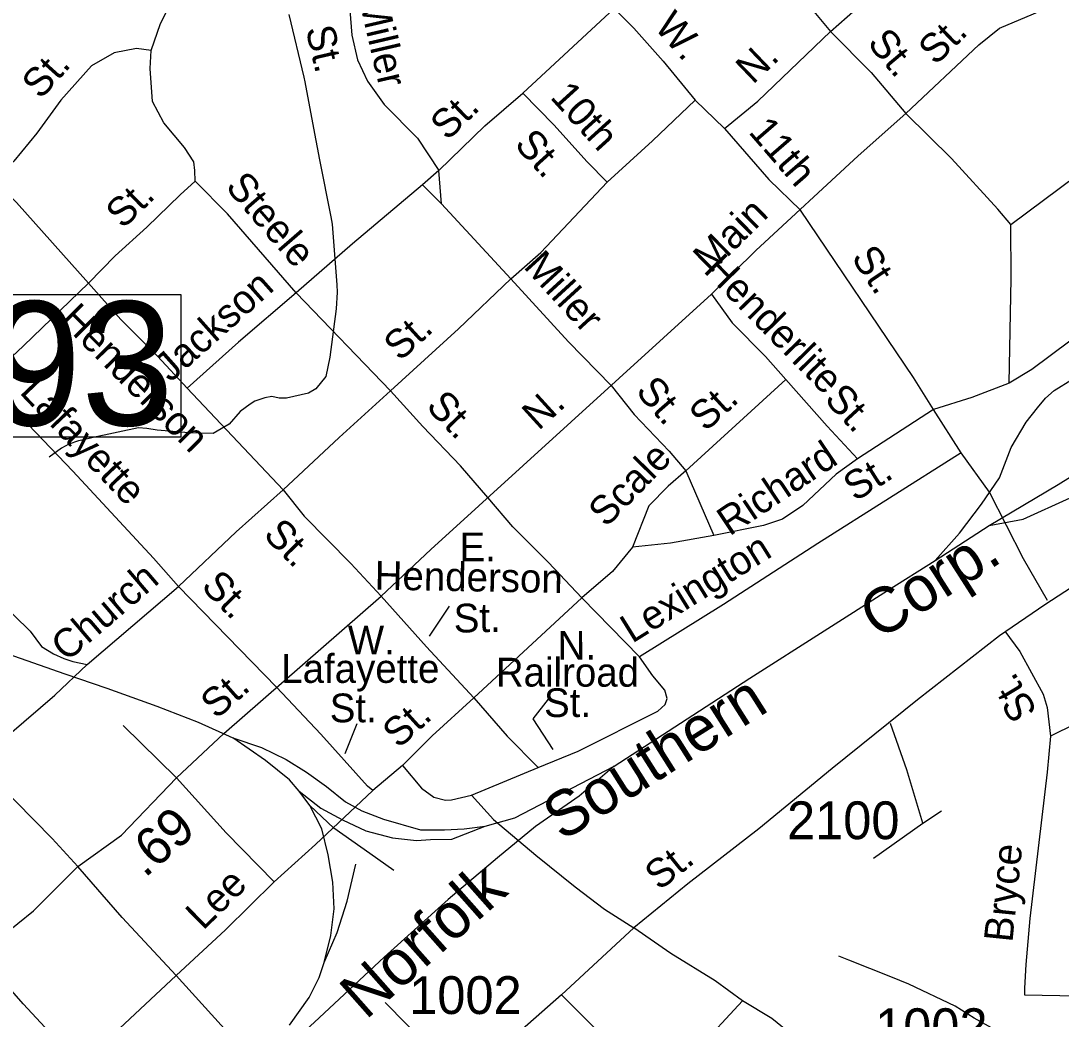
# Model space of a CAD drawing. Extents: x 1473865 to 1648260, y 639067 to 773536.
# Drawn here: x 1564563 to 1568001, y 701811 to 705111 of the extents above; entities that cross this region are included whole.
import ezdxf

# ---------------------------------------------------------------- set-up
doc = ezdxf.new("R2010")
doc.units = 0
for name, color, linetype in [('Exist Hydrographic Misc Water Feature', 7, 'Continuous'), ('Exist Railroad Mainline', 7, 'Continuous'), ('Exist Railroad Mainline Label', 7, 'Continuous'), ('Exist Railroad Siding', 7, 'Continuous'), ('Exist Road Non-System Structure Non-Sys Other Number Label', 7, 'Continuous'), ('Exist Road Non-System Type 51', 7, 'Continuous'), ('Exist Road Non-System Type 51 Label', 7, 'Continuous'), ('Exist Road Primary US Label', 7, 'Continuous'), ('Exist Road Primary US Mileage Hundredths English Label', 7, 'Continuous'), ('Exist Road Primary US UnDivided 4 Lane Attributed', 7, 'Continuous'), ('Exist Road Secondary Type 51 Attributed', 7, 'Continuous'), ('Exist Road Secondary Type 51 Label', 7, 'Continuous'), ('Exist Road Secondary Type 51 Number Label', 7, 'Continuous'), ('Exist Road Secondary Type 51 Undivided 4 Lane Attributed', 7, 'Continuous')]:
    doc.layers.add(name, color=color, linetype=linetype)

msp = doc.modelspace()

# ---------------------------------------------------------------- linework, layer by layer
at = {"layer": 'Exist Hydrographic Misc Water Feature'}
for points in [[(1565448.7, 705132.4), (1565498.3, 704925.4), (1565501.8, 704909.8), (1565530.5, 704756.6), (1565550.4, 704651.9), (1565588.2, 704463.3), (1565591.6, 704439.4), (1565607.3, 704238.9), (1565608.8, 704214.2), (1565605.7, 704159.3), (1565584.1, 703999.7), (1565570.8, 703935.1), (1565538, 703894.8), (1565513.7, 703880.5), (1565441.1, 703863.9), (1565417.1, 703864.4), (1565393.2, 703869), (1565369.1, 703865.4), (1565336.9, 703854.5), (1565320.7, 703844.2), (1565288, 703819.4), (1565251.2, 703778.3), (1565198.5, 703747.4), (1565118.4, 703749), (1565014.1, 703757.7), (1564979.3, 703764.1), (1564952.5, 703766.3), (1564801.9, 703734), (1564769.8, 703726.5), (1564753.7, 703722.7), (1564721.5, 703711.9), (1564697.2, 703698.4), (1564656.6, 703668.9)], [(1568940.1, 701618.6), (1568906.5, 701632.4), (1568859, 701656.3), (1568764, 701705), (1568704, 701712), (1568636, 701715.8), (1568548, 701706.9), (1568419.5, 701693.9), (1568403.5, 701690.9), (1568265, 701670), (1568203.1, 701660.5), (1568138.7, 701665.9), (1568042.9, 701678.5), (1568003.1, 701687.6), (1567927.5, 701708.8), (1567903.8, 701717.4), (1567856.2, 701738.1), (1567828.4, 701751), (1567713.8, 701814.8), (1567651, 701853.9), (1567498, 701926.7), (1567438.7, 701951.7), (1567299.8, 702007), (1567266, 702019.2)]]:
    msp.add_lwpolyline(points, dxfattribs=at)
at = {"layer": 'Exist Railroad Mainline'}
msp.add_line((1567584.6, 703327), (1567763.9, 703443.2), dxfattribs=at)
for points in [[(1559490.8, 704762.4), (1560555, 704393.9), (1563282.1, 703427.2), (1563538.3, 703343.6), (1563718, 703281.8), (1563910.5, 703237.2), (1564201.4, 703130.3), (1564708.1, 702953.3), (1564847.6, 702905.9), (1565013.1, 702846.3), (1565148.7, 702793), (1565264.3, 702741.8)], [(1567763.9, 703443.2), (1567991.3, 703578.9), (1568122, 703659.7)], [(1566523.8, 702647.3), (1566703, 702763.5), (1566972.7, 702939), (1567218.4, 703094.5), (1567427.8, 703228.5), (1567584.6, 703327)], [(1565264.3, 702741.8), (1565358.1, 702708.9), (1565439.7, 702670), (1565507.3, 702627.4), (1565572.8, 702580.7), (1565636.4, 702530), (1565690.2, 702499.5), (1565761.9, 702472.8), (1565883.6, 702437.5), (1565963.7, 702436.9), (1566027.8, 702440.2), (1566097.8, 702449.6)], [(1566523.8, 702647.3), (1566408.9, 702548.4), (1566263.8, 702447.9), (1566138.9, 702345.1), (1565975.4, 702206.8), (1565763.7, 702016.7), (1565533.4, 701801.1), (1565369.9, 701650.5)], [(1566097.8, 702449.6), (1566196.2, 702476.6), (1566523.8, 702647.3)]]:
    msp.add_lwpolyline(points, dxfattribs=at)
at = {"layer": 'Exist Railroad Siding'}
msp.add_line((1565518.3, 702517.2), (1565482.6, 702565.5), dxfattribs=at)
for points in [[(1567763.9, 703443.2), (1567876.1, 703464), (1568030.9, 703534.5), (1568193.9, 703630.8), (1568471.5, 703804.1), (1568741.1, 703963.4), (1568944.3, 704091.3), (1569250.2, 704274.4), (1569485.6, 704417.9), (1569678.8, 704534.1), (1569884, 704656), (1570091.3, 704783.9), (1570316.8, 704923.8), (1570538.2, 705063.6), (1570707.3, 705163.8), (1570906.4, 705283.9), (1571143.7, 705423.5), (1571349.1, 705545.4), (1571542.2, 705663.6), (1571669, 705742.3), (1571811.8, 705828.8)], [(1567584.6, 703327), (1567665.5, 703418.2), (1567738.5, 703513.4), (1567797.5, 703600.8), (1567836.3, 703700.5), (1567885.2, 703784.2), (1567923.6, 703831.6), (1567949.9, 703863.5), (1567978.2, 703889.1), (1568038.6, 703927.1), (1568111, 703967.9), (1568247.7, 704048.6)], [(1565482.6, 702565.5), (1565451, 702602), (1565371.6, 702666.8), (1565264.3, 702741.8)], [(1565482.6, 702565.5), (1565554.1, 702508.8), (1565625.8, 702470.2), (1565703.5, 702433.4), (1565791.3, 702410.6), (1565871.3, 702401.8), (1565917.4, 702405.2), (1565987.3, 702406.6), (1566097.8, 702449.6)], [(1565796.3, 702302.4), (1565716.8, 702359.3), (1565597.6, 702442.5), (1565518.3, 702517.2)], [(1565565.4, 701998.7), (1565588.2, 702088.5), (1565599, 702176.4), (1565593.8, 702264.5), (1565578.6, 702354.7), (1565557.6, 702440.9), (1565518.3, 702517.2)], [(1565565.4, 701998.7), (1565608.3, 702098.3), (1565641.4, 702201.9), (1565670.4, 702323.8)], [(1565451.4, 701791.7), (1565516.3, 701883.1), (1565548.8, 701948.9), (1565565.4, 701998.7)]]:
    msp.add_lwpolyline(points, dxfattribs=at)
at = {"layer": 'Exist Road Non-System Structure Non-Sys Other Number Label'}
msp.add_lwpolyline([(1563870.7, 704207.1), (1565092.2, 704207.1), (1565092.2, 703734.6), (1563870.7, 703734.6)], close=True, dxfattribs=at)
at = {"layer": 'Exist Road Non-System Type 51'}
for p, q in [((1566222.2, 704872.3), (1566524.2, 705152.3)), ((1566889.2, 704755.2), (1566792.2, 704848.6)), ((1565944.7, 704616), (1565890.1, 704568.9)), ((1565953.3, 704505.9), (1565944.7, 704616)), ((1565890.1, 704568.9), (1565953.3, 704505.9)), ((1565953.3, 704505.9), (1566182.2, 704258.6)), ((1565785.1, 703888), (1565473.1, 704212.3)), ((1567091.1, 703925.9), (1566761.3, 703624.2)), ((1565112.8, 703897.2), (1565430.5, 703560.6)), ((1567579.3, 703826.6), (1567328.1, 703663.4)), ((1567670.7, 703682.8), (1567579.3, 703826.6)), ((1566761.3, 703624.2), (1566853.2, 703410.4)), ((1564782.6, 702983.4), (1565084.1, 703241.3)), ((1565407.9, 702908.8), (1565084.1, 703241.3)), ((1566417, 703204.5), (1566060.7, 702873.4)), ((1566607.5, 703009), (1566417, 703204.5)), ((1564901.9, 702781.7), (1565077.7, 702609.3)), ((1565824.3, 702649.8), (1565726.8, 702567.6)), ((1566052.6, 702551.4), (1566272.4, 702643.2)), ((1567543.7, 702458.8), (1567606.3, 702499.8)), ((1567381.3, 702343.8), (1567543.7, 702458.8)), ((1565076.9, 701955.8), (1564759.2, 701659.9)), ((1565257.2, 701756.3), (1565076.9, 701955.8))]:
    msp.add_line(p, q, dxfattribs=at)
for points in [[(1564993.5, 705013.2), (1565024.7, 705102.8), (1565092.5, 705237.9), (1565140, 705351.2), (1565169.3, 705444.9), (1565170, 705500.9)], [(1566880.6, 705477.5), (1567123.2, 705216.1), (1567239.4, 705076.4)], [(1567239.4, 705076.4), (1567348.8, 705172.9), (1567509, 705324.9), (1567614, 705403.4)], [(1565643.7, 705304.4), (1565644.5, 705216.3), (1565656.6, 705064.2), (1565675.6, 704982.6), (1565708.6, 704911.3), (1565763.6, 704834.5), (1565874.2, 704723.1), (1565944.7, 704616)], [(1566524.2, 705152.3), (1566589.3, 705087.4), (1566686, 704978), (1566792.2, 704848.6)], [(1566889.2, 704755.2), (1566998.3, 704845.6), (1567239.4, 705076.4)], [(1567239.4, 705076.4), (1567373.8, 704940.5), (1567488.1, 704804.9)], [(1567835, 704437.9), (1568214.5, 704720.8), (1568419.4, 704870.9), (1568565.6, 704974), (1568675.2, 705058)], [(1564993.5, 705013.2), (1564945.6, 705019.8), (1564871.5, 705004.9), (1564796.8, 704961.9), (1564695.2, 704849.1), (1564615.8, 704740.3), (1564540.5, 704647.4), (1564475.5, 704582)], [(1565139.8, 704581), (1565138.3, 704616.8), (1565134.7, 704645.5), (1565104.3, 704692), (1565036.3, 704774.3), (1564998.8, 704844.1), (1564990.7, 704953.2), (1564993.5, 705013.2)], [(1568721.6, 704969), (1568771.5, 704854.2), (1568805.2, 704741.4), (1568814.4, 704689.2), (1568795.7, 704655.6), (1568712.1, 704581.2), (1568561.9, 704464), (1568405.7, 704350.9), (1568255.4, 704227.7), (1568094.9, 704100.9), (1567904.2, 703958.5), (1567829.2, 703913.7)], [(1565944.7, 704616), (1566096.8, 704764), (1566222.2, 704872.3)], [(1566500.6, 704578.3), (1566435.3, 704645.3), (1566324.9, 704767), (1566222.2, 704872.3)], [(1566500.6, 704578.3), (1566650.4, 704714.4), (1566792.2, 704848.6)], [(1567835, 704437.9), (1567792, 704488.8), (1567639.1, 704655.8), (1567488.1, 704804.9)], [(1566889.2, 704755.2), (1567034.8, 704587.1), (1567139.6, 704485.6)], [(1564475.5, 704582), (1564548.7, 704511.1), (1564787.2, 704243.8)], [(1565139.8, 704581), (1565089.3, 704535.6), (1564979.9, 704429.2), (1564874.5, 704334.7), (1564787.2, 704243.8)], [(1565473.1, 704212.3), (1565246.5, 704473.6), (1565139.8, 704581)], [(1565890.1, 704568.9), (1565659.5, 704373.8), (1565473.1, 704212.3)], [(1566182.2, 704258.6), (1566281.4, 704345.2), (1566500.6, 704578.3)], [(1567579.3, 703826.6), (1567513.4, 703931.9), (1567139.6, 704485.6)], [(1567829.2, 703913.7), (1567835.6, 704259.8), (1567835, 704437.9)], [(1564787.2, 704243.8), (1564572.3, 704036.6), (1564454.9, 703928.1)], [(1564787.2, 704243.8), (1564893.7, 704124.2), (1565014.3, 704002.5), (1565112.8, 703897.2)], [(1565785.1, 703888), (1566010, 704093), (1566182.2, 704258.6)], [(1566182.2, 704258.6), (1566373.5, 704050), (1566513.6, 703905.9)], [(1565473.1, 704212.3), (1565282.9, 704048.9), (1565112.8, 703897.2)], [(1566845.9, 704207.6), (1566914.4, 704113.3), (1567024.4, 704001.3), (1567091.1, 703925.9)], [(1565084.1, 703241.3), (1565001.4, 703334.6), (1564735, 703622.3), (1564563.4, 703802.7), (1564454.9, 703928.1)], [(1566513.6, 703905.9), (1566590.5, 703809.5), (1566706.3, 703689.1), (1566761.3, 703624.2)], [(1567091.1, 703925.9), (1567228.3, 703771.2), (1567328.1, 703663.4)], [(1567829.2, 703913.7), (1567706.2, 703866.2), (1567579.3, 703826.6)], [(1565430.5, 703560.6), (1565614.9, 703734.2), (1565785.1, 703888)], [(1566106.5, 703535.4), (1566015.8, 703640.7), (1565891.6, 703770.4), (1565785.1, 703888)], [(1567670.7, 703682.8), (1567196.8, 703383.7), (1566885, 703181.7), (1566607.5, 703009)], [(1567328.1, 703663.4), (1567257.3, 703612.8), (1567147.1, 703508.7), (1567080.4, 703464.1), (1567017.9, 703443.1), (1566853.2, 703410.4)], [(1567955.8, 703195.2), (1567876.3, 703332.7), (1567764.3, 703552.9), (1567670.7, 703682.8)], [(1566761.3, 703624.2), (1566702.2, 703573.4), (1566638.9, 703508.4), (1566584.3, 703371.4)], [(1564122.6, 703604.7), (1564345.4, 703363.5), (1564487.3, 703197.5), (1564593.9, 703094.1), (1564631.3, 703043.5), (1564671, 703018.9), (1564705.7, 703003.4), (1564734.9, 702993.8), (1564782.6, 702983.4)], [(1565084.1, 703241.3), (1565274.7, 703422.7), (1565430.5, 703560.6)], [(1565430.5, 703560.6), (1565499.4, 703473.8), (1565653.5, 703317.6), (1565754, 703210.1)], [(1566417, 703204.5), (1566307.3, 703320.8), (1566189.4, 703439), (1566106.5, 703535.4)], [(1566853.2, 703410.4), (1566710.6, 703385.1), (1566584.3, 703371.4)], [(1566584.3, 703371.4), (1566518.8, 703290.7), (1566417, 703204.5)], [(1565754, 703210.1), (1565903.7, 703042.4), (1566060.7, 702873.4)], [(1567815.6, 703093.8), (1567864.5, 703026.8), (1567941.9, 702885.4), (1567955, 702841.1), (1567966.2, 702747.2)], [(1566272.4, 702643.2), (1566405.5, 702696.7), (1566668.1, 702829.7), (1566692.6, 702851.2), (1566699, 702871.1), (1566691.6, 702899.2), (1566652.3, 702946.1), (1566607.5, 703009)], [(1564424.1, 702654.1), (1564525.4, 702752.9), (1564675.3, 702882.8), (1564782.6, 702983.4)], [(1568363.1, 702935.9), (1568211.4, 702868.4), (1567966.2, 702747.2)], [(1565726.8, 702567.6), (1565709.1, 702581.9), (1565554.1, 702752.9), (1565407.9, 702908.8)], [(1566060.7, 702873.4), (1565922.1, 702747.9), (1565824.3, 702649.8)], [(1566060.7, 702873.4), (1566170.4, 702747.1), (1566272.4, 702643.2)], [(1567543.7, 702458.8), (1567490.8, 702636), (1567437.7, 702788.9)], [(1567966.2, 702747.2), (1567955.5, 702627.6), (1567897.9, 702143.9), (1567885, 701992.3), (1567879.6, 701913.4), (1567880.5, 701892.3), (1567997, 701889.3), (1568170.2, 701886.2), (1568260.6, 701887.7)], [(1564751.8, 702315.5), (1564666.9, 702408.9), (1564424.1, 702654.1)], [(1565824.3, 702649.8), (1565887, 702574.5), (1565928.5, 702545.7), (1565966.3, 702535.1), (1565986.9, 702536.3), (1566052.6, 702551.4)], [(1565077.7, 702609.3), (1565241.9, 702426.9), (1565400.9, 702265.8)], [(1565726.8, 702567.6), (1565537.3, 702389.1), (1565400.9, 702265.8)], [(1566052.6, 702551.4), (1566125.1, 702471.9), (1566264.9, 702353.2), (1566395.1, 702248.7), (1566491.6, 702174.9), (1566588.6, 702112.9)], [(1565076.9, 701955.8), (1564898.3, 702147.3), (1564751.8, 702315.5)], [(1565400.9, 702265.8), (1565239.8, 702106.8), (1565076.9, 701955.8)], [(1564759.2, 701659.9), (1564570.8, 701861.6), (1564431.7, 702019.9)], [(1566350.2, 701891.4), (1566513.2, 701728.3), (1566652.5, 701571.6)], [(1566948.3, 701872.1), (1566797.2, 701708.9), (1566652.5, 701571.6)], [(1566016.5, 701597.8), (1565906.8, 701723.9), (1565767.4, 701866.6)]]:
    msp.add_lwpolyline(points, dxfattribs=at)
at = {"layer": 'Exist Road Non-System Type 51 Label'}
for points in [[(1565978.4, 703176.7), (1565912.9, 703077.6)], [(1566305.9, 702869.1), (1566255.3, 702804.2), (1566321.4, 702702.9)], [(1565673.7, 702788), (1565634.1, 702688.9)]]:
    msp.add_lwpolyline(points, dxfattribs=at)
at = {"layer": 'Exist Road Primary US UnDivided 4 Lane Attributed'}
for points in [[(1565233.6, 702755.4), (1565754, 703210.1), (1565918.2, 703363.9), (1566845.9, 704207.6), (1566991.9, 704351.7), (1567330.2, 704665), (1567488.1, 704804.9), (1567729.2, 705031.7), (1567797.9, 705086.8), (1568156, 705239)], [(1563418.5, 701065.5), (1563594.9, 701237.2), (1563771.2, 701394.7), (1563924.4, 701524), (1564063, 701651.1), (1564392.9, 701983.8), (1564501, 702085.5), (1564605.3, 702169.8), (1564751.8, 702315.5), (1564896, 702419.4), (1565077.7, 702609.3), (1565233.6, 702755.4)]]:
    msp.add_lwpolyline(points, dxfattribs=at)
at = {"layer": 'Exist Road Secondary Type 51 Attributed'}
for points in [[(1568057.4, 703252.9), (1567947.4, 703180.9), (1567797.3, 703078.8), (1567526.3, 702866.7), (1567244.2, 702640.5), (1567002.2, 702440.4), (1566767.1, 702258.3), (1566588.6, 702112.9)], [(1567175.3, 701707.7), (1567045.2, 701814.2), (1566948.3, 701872.1), (1566857.4, 701937.8), (1566711, 702028.6), (1566588.6, 702112.9)]]:
    msp.add_lwpolyline(points, dxfattribs=at)
at = {"layer": 'Exist Road Secondary Type 51 Undivided 4 Lane Attributed'}
msp.add_lwpolyline([(1566588.6, 702112.9), (1566350.2, 701891.4), (1566016.5, 701597.8), (1565859.8, 701456.7), (1565674.7, 701298.2), (1565521.9, 701153), (1565363.1, 701008.1), (1565187.8, 700837.4), (1565025, 700692.4), (1564862, 700539.4), (1564696.9, 700381.1)], dxfattribs=at)

# ---------------------------------------------------------------- texts
at = {"layer": 'Exist Railroad Mainline Label'}
for s, rotation, p in [('Corp.', 32.6218, (1567398.9, 703061.9)), ('Southern', 32.3356, (1566352.4, 702397.4)), ('Norfolk', 41.5161, (1565703.1, 701806.7))]:
    msp.add_text(s, height=150, rotation=rotation, dxfattribs=at).set_placement(p)
at = {"layer": 'Exist Road Non-System Structure Non-Sys Other Number Label'}
msp.add_text('J393', height=410.1, dxfattribs=at).set_placement((1563878.8, 703773.9))
at = {"layer": 'Exist Road Non-System Type 51 Label'}
for s, rotation, p in [('Miller', 283.077, (1565679.9, 705181.6)), ('W.', 311.4538, (1566653.3, 705089.3)), ('St.', 283.077, (1565503.8, 705084.7)), ('St.', 310.1365, (1567357.6, 705036)), ('N.', 43.7454, (1566982.5, 704898.6)), ('St.', 48.0116, (1564628.4, 704848.5)), ('10th', 312.2135, (1566309.5, 704857.2)), ('St.', 44.2239, (1565973.1, 704712.3)), ('11th', 310.9238, (1566965.3, 704742.5)), ('St.', 312.2135, (1566190.9, 704700.1)), ('Steele', 310.9339, (1565236.2, 704560.6)), ('St.', 44.2145, (1564900.4, 704420.5)), ('Miller', 312.5235, (1566221.5, 704297)), ('St.', 304.0257, (1567305.3, 704328.2)), ('Henderlite', 314.4608, (1566815.9, 704283.9)), ('Jackson', 41.7077, (1565057.5, 703913.9)), ('Henderson', 314.7401, (1564688.3, 704119.4)), ('St.', 42.3502, (1565816.4, 703983.2)), ('Lafayette', 313.5808, (1564556, 703881.9)), ('St.', 311.0978, (1566591.8, 703884.8)), ('St.', 312.7932, (1567215.3, 703857.6)), ('St.', 313.751, (1565899, 703833.8)), ('St.', 42.4461, (1566826.4, 703750.4)), ('Richard', 33.7998, (1566905.5, 703406.2)), ('Scale', 45.7179, (1566497.6, 703434)), ('St.', 32.2656, (1567320.6, 703520.1)), ('St.', 314.6172, (1565360.9, 703408.9)), ('E.', 0.1412, (1566013.2, 703324.6)), ('Lexington', 31.8998, (1566583.5, 703052)), ('Henderson', 358.898, (1565731.9, 703231.6)), ('Church', 40.531, (1564714.5, 702990)), ('St.', 314.2431, (1565155.5, 703238.5)), ('St.', 1.034, (1565994.5, 703088.9)), ('N.', 0.2895, (1566337.2, 702999.5)), ('Railroad', 359.9127, (1566133, 702911)), ('St.', 120.8452, (1567924.7, 702830)), ('St.', 0.1192, (1566292.3, 702809.9)), ('St.', 42.1513, (1565812, 702703.3)), ('Bryce', 84.1464, (1567840.1, 702063.2)), ('Lee', 44.6295, (1565165.5, 702102.5))]:
    msp.add_text(s, height=95, rotation=rotation, dxfattribs=at).set_placement(p)
for s, p in [('W.', (1565643.9, 703016.9)), ('Lafayette', (1565423.9, 702922.9)), ('St.', (1565584.1, 702792.7))]:
    msp.add_text(s, height=95, dxfattribs=at).set_placement(p)
at = {"layer": 'Exist Road Primary US Label'}
for s, rotation, p in [('St.', 44.2718, (1567586.2, 704961.1)), ('Main', 44.632, (1566842.7, 704273.6)), ('N.', 42.3105, (1566274.2, 703754.5)), ('St.', 41.2397, (1565209.6, 702800.3))]:
    msp.add_text(s, height=95, rotation=rotation, dxfattribs=at).set_placement(p)
at = {"layer": 'Exist Road Primary US Mileage Hundredths English Label'}
msp.add_text('.69', height=125, rotation=41.0502, dxfattribs=at).set_placement((1564972.8, 702276.1))
at = {"layer": 'Exist Road Secondary Type 51 Label'}
msp.add_text('St.', height=95, rotation=38.5965, dxfattribs=at).set_placement((1566673.6, 702234.1))
at = {"layer": 'Exist Road Secondary Type 51 Number Label'}
for s, p in [('2100', (1567095.2, 702406.3)), ('1002', (1565846.6, 701828.5)), ('1002', (1567386.3, 701722.3))]:
    msp.add_text(s, height=125, dxfattribs=at).set_placement(p)

doc.saveas('drawing.dxf')
